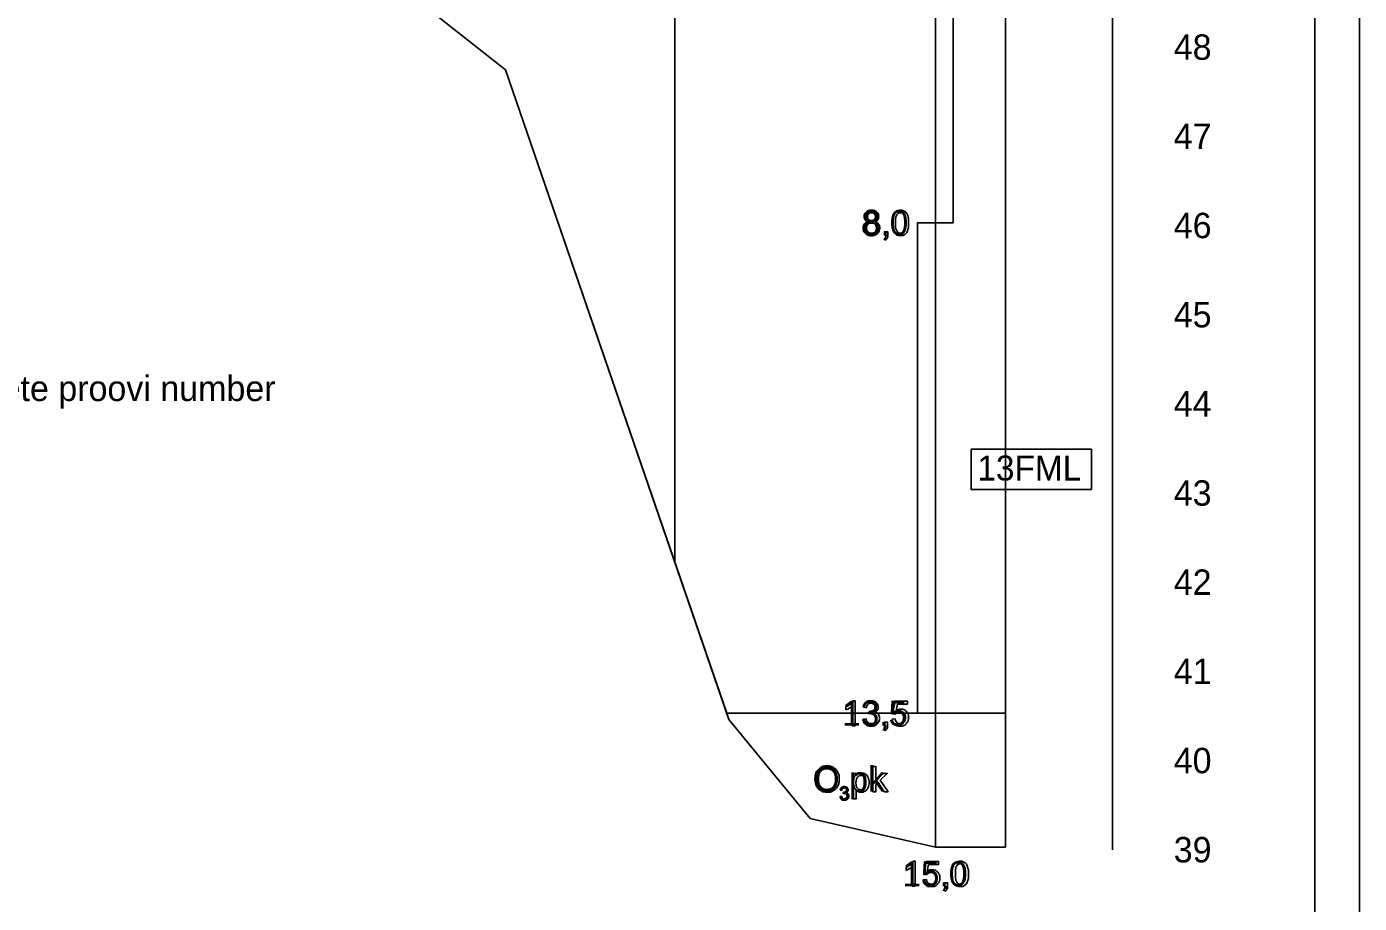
# Model space of a CAD drawing. Extents: x 532503 to 539665, y 6557663 to 6561526.
# Drawn here: x 539365.8 to 539664.7, y 6559929.8 to 6560126.5 of the extents above; entities that cross this region are included whole.
import ezdxf

# ---------------------------------------------------------------- set-up
doc = ezdxf.new("R2010")
doc.units = 0
for name, color, linetype in [('ABIJOONIS', 7, 'Continuous'), ('Default', 7, 'Continuous'), ('GEOLPUNKT', 7, 'Continuous'), ('mõõtpost parem', 7, 'Continuous'), ('Plokid', 7, 'Continuous'), ('Proovid', 7, 'Continuous'), ('Täide', 7, 'Continuous'), ('VORMISTUS', 7, 'Continuous')]:
    doc.layers.add(name, color=color, linetype=linetype)

msp = doc.modelspace()

# ---------------------------------------------------------------- linework, layer by layer
at = {"layer": 'ABIJOONIS'}
msp.add_lwpolyline([(536964.69, 6560679.71), (539664.69, 6560679.71), (539664.69, 6559459.71), (536964.69, 6559459.71), (536964.69, 6560679.71)], dxfattribs=at)
at = {"layer": 'Default'}
msp.add_lwpolyline([(539522.82, 6559972.47), (539569.62, 6559972.47), (539585.37, 6559972.47)], dxfattribs=at)
at = {"layer": 'GEOLPUNKT'}
msp.add_line((539569.62, 6560242.47), (539569.62, 6559942.47), dxfattribs=at)
for points in [[(539564.67, 6559939.29), (539565.11, 6559939.29), (539565.11, 6559933.67)], [(539567.64, 6559936.24), (539567, 6559936.32), (539567.54, 6559939.2), (539570.32, 6559939.2), (539570.32, 6559938.54), (539568.09, 6559938.54), (539567.79, 6559937.04)], [(539563.05, 6559937.22), (539563.05, 6559937.89)], [(539565.11, 6559933.67), (539564.42, 6559933.67), (539564.42, 6559938.05)], [(539566.87, 6559935.14), (539567.59, 6559935.2)], [(539571.74, 6559932.56), (539571.55, 6559932.85)], [(539571.59, 6559933.67), (539571.59, 6559934.45), (539572.37, 6559934.45), (539572.37, 6559933.67)], [(539571.98, 6559933.67), (539571.59, 6559933.67)]]:
    msp.add_lwpolyline(points, dxfattribs=at)
for points in [[(539563.05, 6559937.89), (539563.62, 6559938.16), (539564.06, 6559938.54), (539564.49, 6559938.93), (539564.67, 6559939.29)], [(539573.39, 6559936.43), (539573.39, 6559937.42), (539573.6, 6559938.03), (539573.8, 6559938.64), (539574.21, 6559938.96), (539574.61, 6559939.29), (539575.22, 6559939.29), (539575.67, 6559939.29), (539576.01, 6559939.11), (539576.35, 6559938.93), (539576.57, 6559938.59), (539576.79, 6559938.25), (539576.92, 6559937.75), (539577.04, 6559937.26), (539577.04, 6559936.43), (539577.04, 6559935.45), (539576.84, 6559934.84), (539576.64, 6559934.23), (539576.24, 6559933.91), (539575.83, 6559933.58), (539575.22, 6559933.58), (539574.41, 6559933.58), (539573.95, 6559934.15), (539573.39, 6559934.86), (539573.39, 6559936.43)], [(539574.1, 6559936.43), (539574.1, 6559935.05), (539574.43, 6559934.6), (539574.75, 6559934.14), (539575.22, 6559934.14), (539575.69, 6559934.14), (539576.01, 6559934.6), (539576.34, 6559935.05), (539576.34, 6559936.43), (539576.34, 6559937.81), (539576.01, 6559938.27), (539575.69, 6559938.72), (539575.21, 6559938.72), (539574.74, 6559938.72), (539574.46, 6559938.32), (539574.1, 6559937.81), (539574.1, 6559936.43)], [(539564.42, 6559938.05), (539564.17, 6559937.81), (539563.77, 6559937.58), (539563.37, 6559937.34), (539563.05, 6559937.22)], [(539567.79, 6559937.04), (539568.29, 6559937.39), (539568.84, 6559937.39), (539569.58, 6559937.39), (539570.08, 6559936.88), (539570.59, 6559936.37), (539570.59, 6559935.57), (539570.59, 6559934.81), (539570.14, 6559934.26), (539569.6, 6559933.58), (539568.67, 6559933.58), (539567.91, 6559933.58), (539567.42, 6559934), (539566.94, 6559934.43), (539566.87, 6559935.14)], [(539567.59, 6559935.2), (539567.67, 6559934.67), (539567.97, 6559934.41), (539568.26, 6559934.14), (539568.67, 6559934.14), (539569.17, 6559934.14), (539569.51, 6559934.51), (539569.86, 6559934.89), (539569.86, 6559935.51), (539569.86, 6559936.1), (539569.53, 6559936.44), (539569.2, 6559936.78), (539568.66, 6559936.78), (539568.33, 6559936.78), (539568.06, 6559936.63), (539567.79, 6559936.48), (539567.64, 6559936.24)], [(539571.55, 6559932.85), (539571.76, 6559932.95), (539571.87, 6559933.14), (539571.97, 6559933.32), (539571.98, 6559933.67)], [(539572.37, 6559933.67), (539572.37, 6559933.24), (539572.22, 6559932.97), (539572.07, 6559932.71), (539571.74, 6559932.56)]]:
    msp.add_open_spline(points, degree=3, dxfattribs=at)
at = {"layer": 'mõõtpost parem'}
msp.add_line((539609.37, 6559941.87), (539609.37, 6560561.87), dxfattribs=at)
at = {"layer": 'Plokid'}
msp.add_line((539511.17, 6560195.98), (539511.17, 6560006.34), dxfattribs=at)
at = {"layer": 'Proovid'}
for points in [[(539569.62, 6560194.47), (539573.62, 6560194.47), (539573.62, 6560082.47), (539569.62, 6560082.47)], [(539569.62, 6560082.47), (539565.62, 6560082.47), (539565.62, 6559972.47), (539569.62, 6559972.47)], [(539577.62, 6560031.67), (539604.62, 6560031.67), (539604.62, 6560022.67), (539577.62, 6560022.67)]]:
    msp.add_lwpolyline(points, close=True, dxfattribs=at)
for points in [[(539558.17, 6560079.67), (539558.17, 6560080.45), (539558.95, 6560080.45), (539558.95, 6560079.67)], [(539558.56, 6560079.67), (539558.17, 6560079.67)], [(539558.32, 6560078.56), (539558.12, 6560078.85)], [(539551.18, 6559975.29), (539551.62, 6559975.29), (539551.62, 6559969.67)], [(539560.68, 6559972.24), (539560.03, 6559972.32), (539560.57, 6559975.2), (539563.36, 6559975.2), (539563.36, 6559974.54), (539561.12, 6559974.54), (539560.82, 6559973.04)], [(539549.56, 6559973.22), (539549.56, 6559973.89)], [(539551.62, 6559969.67), (539550.94, 6559969.67), (539550.94, 6559974.05)], [(539554.15, 6559973.72), (539553.46, 6559973.84)], [(539554.75, 6559972.33), (539554.82, 6559972.93)], [(539553.39, 6559971.16), (539554.08, 6559971.25)], [(539558.25, 6559968.56), (539558.06, 6559968.85)], [(539558.11, 6559969.67), (539558.11, 6559970.45), (539558.89, 6559970.45), (539558.89, 6559969.67)], [(539558.5, 6559969.67), (539558.11, 6559969.67)], [(539559.91, 6559971.14), (539560.63, 6559971.2)]]:
    msp.add_lwpolyline(points, dxfattribs=at)
for points in [[(539554.51, 6560082.71), (539554.08, 6560082.87), (539553.88, 6560083.16), (539553.67, 6560083.45), (539553.67, 6560083.85), (539553.67, 6560084.46), (539554.11, 6560084.88), (539554.55, 6560085.29), (539555.27, 6560085.29), (539556.01, 6560085.29), (539556.45, 6560084.87), (539556.9, 6560084.44), (539556.9, 6560083.83), (539556.9, 6560083.44), (539556.69, 6560083.15), (539556.49, 6560082.87), (539556.07, 6560082.71), (539556.59, 6560082.54), (539556.86, 6560082.17), (539557.13, 6560081.79), (539557.13, 6560081.27), (539557.13, 6560080.55), (539556.62, 6560080.07), (539556.11, 6560079.58), (539555.29, 6560079.58), (539554.46, 6560079.58), (539553.95, 6560080.07), (539553.44, 6560080.56), (539553.44, 6560081.29), (539553.44, 6560081.84), (539553.72, 6560082.21), (539554, 6560082.58), (539554.51, 6560082.71)], [(539559.97, 6560082.43), (539559.97, 6560083.42), (539560.18, 6560084.03), (539560.38, 6560084.64), (539560.78, 6560084.96), (539561.19, 6560085.29), (539561.8, 6560085.29), (539562.25, 6560085.29), (539562.59, 6560085.11), (539562.93, 6560084.93), (539563.15, 6560084.59), (539563.37, 6560084.25), (539563.5, 6560083.75), (539563.62, 6560083.26), (539563.62, 6560082.43), (539563.62, 6560081.45), (539563.42, 6560080.84), (539563.22, 6560080.23), (539562.81, 6560079.91), (539562.41, 6560079.58), (539561.8, 6560079.58), (539560.99, 6560079.58), (539560.53, 6560080.15), (539559.97, 6560080.86), (539559.97, 6560082.43)], [(539554.15, 6560081.29), (539554.15, 6560080.99), (539554.29, 6560080.72), (539554.43, 6560080.44), (539554.7, 6560080.29), (539554.98, 6560080.14), (539555.29, 6560080.14), (539555.78, 6560080.14), (539556.1, 6560080.46), (539556.42, 6560080.77), (539556.42, 6560081.26), (539556.42, 6560081.76), (539556.09, 6560082.09), (539555.77, 6560082.41), (539555.27, 6560082.41), (539554.78, 6560082.41), (539554.47, 6560082.09), (539554.15, 6560081.77), (539554.15, 6560081.29)], [(539554.38, 6560083.87), (539554.38, 6560083.48), (539554.63, 6560083.23), (539554.88, 6560082.97), (539555.29, 6560082.97), (539555.69, 6560082.97), (539555.94, 6560083.22), (539556.19, 6560083.47), (539556.19, 6560083.84), (539556.19, 6560084.21), (539555.93, 6560084.47), (539555.67, 6560084.73), (539555.28, 6560084.73), (539554.89, 6560084.73), (539554.63, 6560084.48), (539554.38, 6560084.22), (539554.38, 6560083.87)], [(539560.68, 6560082.43), (539560.68, 6560081.05), (539561, 6560080.6), (539561.32, 6560080.14), (539561.8, 6560080.14), (539562.27, 6560080.14), (539562.59, 6560080.6), (539562.91, 6560081.05), (539562.91, 6560082.43), (539562.91, 6560083.81), (539562.59, 6560084.27), (539562.27, 6560084.72), (539561.79, 6560084.72), (539561.32, 6560084.72), (539561.03, 6560084.32), (539560.68, 6560083.81), (539560.68, 6560082.43)], [(539558.12, 6560078.85), (539558.34, 6560078.95), (539558.45, 6560079.14), (539558.55, 6560079.32), (539558.56, 6560079.67)], [(539558.95, 6560079.67), (539558.95, 6560079.24), (539558.8, 6560078.97), (539558.65, 6560078.71), (539558.32, 6560078.56)], [(539549.56, 6559973.89), (539550.14, 6559974.16), (539550.57, 6559974.54), (539551, 6559974.93), (539551.18, 6559975.29)], [(539553.46, 6559973.84), (539553.58, 6559974.53), (539554.03, 6559974.91), (539554.48, 6559975.29), (539555.14, 6559975.29), (539555.6, 6559975.29), (539555.99, 6559975.1), (539556.37, 6559974.9), (539556.58, 6559974.56), (539556.78, 6559974.22), (539556.78, 6559973.84), (539556.78, 6559973.48), (539556.59, 6559973.18), (539556.39, 6559972.88), (539556.01, 6559972.71), (539556.51, 6559972.59), (539556.78, 6559972.23), (539557.06, 6559971.87), (539557.06, 6559971.33), (539557.06, 6559970.6), (539556.52, 6559970.09), (539555.99, 6559969.58), (539555.17, 6559969.58), (539554.43, 6559969.58), (539553.95, 6559970.02), (539553.46, 6559970.46), (539553.39, 6559971.16)], [(539554.82, 6559972.93), (539554.89, 6559972.92), (539554.93, 6559972.92), (539555.37, 6559972.92), (539555.72, 6559973.15), (539556.08, 6559973.38), (539556.08, 6559973.85), (539556.08, 6559974.23), (539555.82, 6559974.48), (539555.56, 6559974.73), (539555.16, 6559974.73), (539554.76, 6559974.73), (539554.49, 6559974.48), (539554.22, 6559974.22), (539554.15, 6559973.72)], [(539550.94, 6559974.05), (539550.69, 6559973.81), (539550.29, 6559973.58), (539549.88, 6559973.34), (539549.56, 6559973.22)], [(539554.08, 6559971.25), (539554.2, 6559970.66), (539554.48, 6559970.4), (539554.76, 6559970.14), (539555.17, 6559970.14), (539555.66, 6559970.14), (539555.99, 6559970.48), (539556.33, 6559970.82), (539556.33, 6559971.31), (539556.33, 6559971.79), (539556.02, 6559972.09), (539555.71, 6559972.4), (539555.23, 6559972.4), (539555.04, 6559972.4), (539554.75, 6559972.33)], [(539560.82, 6559973.04), (539561.33, 6559973.39), (539561.88, 6559973.39), (539562.61, 6559973.39), (539563.12, 6559972.88), (539563.62, 6559972.37), (539563.62, 6559971.57), (539563.62, 6559970.81), (539563.18, 6559970.26), (539562.64, 6559969.58), (539561.71, 6559969.58), (539560.94, 6559969.58), (539560.46, 6559970), (539559.98, 6559970.43), (539559.91, 6559971.14)], [(539560.63, 6559971.2), (539560.71, 6559970.67), (539561, 6559970.41), (539561.29, 6559970.14), (539561.71, 6559970.14), (539562.21, 6559970.14), (539562.55, 6559970.51), (539562.89, 6559970.89), (539562.89, 6559971.51), (539562.89, 6559972.1), (539562.56, 6559972.44), (539562.23, 6559972.78), (539561.7, 6559972.78), (539561.36, 6559972.78), (539561.1, 6559972.63), (539560.83, 6559972.48), (539560.68, 6559972.24)], [(539558.06, 6559968.85), (539558.28, 6559968.95), (539558.38, 6559969.14), (539558.48, 6559969.32), (539558.5, 6559969.67)], [(539558.89, 6559969.67), (539558.89, 6559969.24), (539558.74, 6559968.97), (539558.58, 6559968.71), (539558.25, 6559968.56)]]:
    msp.add_open_spline(points, degree=3, dxfattribs=at)
at = {"layer": 'Täide'}
for p, q in [((539569.62, 6559972.47), (539522.82, 6559972.47)), ((539585.37, 6559972.47), (539569.62, 6559972.47)), ((539585.37, 6559942.47), (539585.37, 6559972.47))]:
    msp.add_line(p, q, dxfattribs=at)
for points in [[(539585.37, 6560312.69), (539585.37, 6560171.87), (539585.37, 6559942.47)], [(539585.37, 6559972.47), (539585.37, 6560171.87), (539585.37, 6560206.11)], [(539585.37, 6559942.47), (539585.37, 6560171.87), (539585.37, 6560194.47)], [(538934.54, 6560107.1), (538963.4, 6560107.67), (539157.84, 6560181.67), (539318.84, 6560192.67), (539413.69, 6560163.76), (539473.19, 6560116.77), (539523.29, 6559971.09), (539541.57, 6559948.85), (539569.62, 6559942.47), (539585.37, 6559942.47)], [(538934.54, 6560107.1), (538963.4, 6560107.67), (539157.84, 6560181.67), (539318.84, 6560192.67), (539413.69, 6560163.76), (539473.19, 6560116.77), (539522.82, 6559972.47)], [(539386.66, 6560172), (539413.69, 6560163.76), (539473.19, 6560116.77), (539523.29, 6559971.09), (539541.57, 6559948.85), (539569.62, 6559942.47), (539585.37, 6559942.47)], [(539522.82, 6559972.47), (539569.62, 6559972.47), (539585.37, 6559972.47)], [(539522.82, 6559972.47), (539523.29, 6559971.09), (539541.57, 6559948.85), (539569.62, 6559942.47), (539585.37, 6559942.47)]]:
    msp.add_lwpolyline(points, dxfattribs=at)
at = {"layer": 'VORMISTUS'}
msp.add_lwpolyline([(537004.69, 6559469.71), (539654.69, 6559469.71), (539654.69, 6560669.71), (537004.69, 6560669.71)], close=True, dxfattribs=at)
for points in [[(539555.58, 6559954.85), (539555.58, 6559960.55), (539556.28, 6559960.55), (539556.28, 6559957.3), (539557.94, 6559958.98), (539558.84, 6559958.98), (539557.27, 6559957.45), (539559.01, 6559954.85), (539558.14, 6559954.85), (539556.77, 6559956.96), (539556.28, 6559956.49), (539556.28, 6559954.85), (539555.58, 6559954.85)], [(539551.15, 6559953.27), (539551.15, 6559958.98), (539551.79, 6559958.98), (539551.79, 6559958.44)], [(539548.23, 6559953.81), (539548.59, 6559953.85)], [(539548.63, 6559955.18), (539548.26, 6559955.25)], [(539548.95, 6559954.43), (539548.99, 6559954.76)], [(539551.85, 6559955.28), (539551.85, 6559953.27), (539551.15, 6559953.27)]]:
    msp.add_lwpolyline(points, dxfattribs=at)
for points in [[(539542.61, 6559957.63), (539542.61, 6559959.04), (539543.37, 6559959.85), (539544.13, 6559960.65), (539545.34, 6559960.65), (539546.12, 6559960.65), (539546.76, 6559960.27), (539547.39, 6559959.89), (539547.73, 6559959.22), (539548.06, 6559958.55), (539548.06, 6559957.69), (539548.06, 6559956.82), (539547.71, 6559956.14), (539547.36, 6559955.46), (539546.72, 6559955.1), (539546.07, 6559954.75), (539545.33, 6559954.75), (539544.53, 6559954.75), (539543.89, 6559955.14), (539543.26, 6559955.53), (539542.93, 6559956.2), (539542.61, 6559956.88), (539542.61, 6559957.63)], [(539543.38, 6559957.62), (539543.38, 6559956.59), (539543.94, 6559955.99), (539544.49, 6559955.4), (539545.33, 6559955.4), (539546.18, 6559955.4), (539546.73, 6559956), (539547.28, 6559956.6), (539547.28, 6559957.7), (539547.28, 6559958.39), (539547.04, 6559958.91), (539546.81, 6559959.43), (539546.36, 6559959.72), (539545.9, 6559960), (539545.34, 6559960), (539544.54, 6559960), (539543.96, 6559959.45), (539543.38, 6559958.9), (539543.38, 6559957.62)], [(539551.79, 6559958.44), (539552.01, 6559958.76), (539552.3, 6559958.91), (539552.58, 6559959.07), (539552.99, 6559959.07), (539553.51, 6559959.07), (539553.92, 6559958.8), (539554.32, 6559958.53), (539554.53, 6559958.03), (539554.74, 6559957.54), (539554.74, 6559956.95), (539554.74, 6559956.31), (539554.51, 6559955.8), (539554.28, 6559955.3), (539553.85, 6559955.03), (539553.41, 6559954.76), (539552.93, 6559954.76), (539552.59, 6559954.76), (539552.31, 6559954.9), (539552.03, 6559955.05), (539551.85, 6559955.28)], [(539551.79, 6559956.89), (539551.79, 6559956.09), (539552.11, 6559955.71), (539552.43, 6559955.33), (539552.89, 6559955.33), (539553.35, 6559955.33), (539553.68, 6559955.73), (539554.01, 6559956.12), (539554.01, 6559956.95), (539554.01, 6559957.74), (539553.69, 6559958.13), (539553.37, 6559958.52), (539552.92, 6559958.52), (539552.47, 6559958.52), (539552.13, 6559958.11), (539551.79, 6559957.69), (539551.79, 6559956.89)], [(539548.26, 6559955.25), (539548.33, 6559955.62), (539548.57, 6559955.82), (539548.81, 6559956.02), (539549.17, 6559956.02), (539549.41, 6559956.02), (539549.62, 6559955.92), (539549.82, 6559955.81), (539549.93, 6559955.63), (539550.04, 6559955.45), (539550.04, 6559955.24), (539550.04, 6559955.05), (539549.94, 6559954.89), (539549.83, 6559954.73), (539549.63, 6559954.64), (539549.9, 6559954.58), (539550.04, 6559954.38), (539550.19, 6559954.19), (539550.19, 6559953.9), (539550.19, 6559953.51), (539549.9, 6559953.23), (539549.62, 6559952.96), (539549.18, 6559952.96), (539548.78, 6559952.96), (539548.52, 6559953.2), (539548.26, 6559953.43), (539548.23, 6559953.81)], [(539548.59, 6559953.85), (539548.66, 6559953.54), (539548.81, 6559953.4), (539548.96, 6559953.26), (539549.18, 6559953.26), (539549.44, 6559953.26), (539549.62, 6559953.45), (539549.8, 6559953.63), (539549.8, 6559953.89), (539549.8, 6559954.14), (539549.63, 6559954.31), (539549.47, 6559954.47), (539549.21, 6559954.47), (539549.11, 6559954.47), (539548.95, 6559954.43)], [(539548.99, 6559954.76), (539549.03, 6559954.75), (539549.05, 6559954.75), (539549.29, 6559954.75), (539549.48, 6559954.87), (539549.66, 6559955), (539549.66, 6559955.25), (539549.66, 6559955.45), (539549.53, 6559955.59), (539549.39, 6559955.72), (539549.17, 6559955.72), (539548.96, 6559955.72), (539548.81, 6559955.59), (539548.67, 6559955.45), (539548.63, 6559955.18)]]:
    msp.add_open_spline(points, degree=3, dxfattribs=at)

# ---------------------------------------------------------------- texts
at = {"layer": 'GEOLPUNKT'}
msp.add_text('15,0', height=5.6, dxfattribs=at).set_placement((539562.2, 6559933.67))
at = {"layer": 'mõõtpost parem'}
for s, p in [('48', (539623.07, 6560119.02)), ('47', (539623.07, 6560099.02)), ('46', (539623.07, 6560079.02)), ('45', (539623.07, 6560059.02)), ('44', (539623.07, 6560039.02)), ('43', (539623.07, 6560019.02)), ('42', (539623.07, 6559999.02)), ('41', (539623.07, 6559979.02)), ('40', (539623.07, 6559959.02)), ('39', (539623.07, 6559939.02))]:
    msp.add_text(s, height=5.7, dxfattribs=at).set_placement(p)
at = {"layer": 'Proovid'}
for s, p in [('8,0', (539553.13, 6560079.67)), ('13FML', (539579.02, 6560024.67)), ('13,5', (539548.71, 6559969.67))]:
    msp.add_text(s, height=5.6, dxfattribs=at).set_placement(p)
at = {"layer": 'VORMISTUS'}
for s, height, p in [('Füüsikalis-mehaaniliste katsete proovi number', 5.7, (539264.9, 6560042.49)), ('O pk', 5.7, (539542.22, 6559954.85)), ('3', 3, (539548.05, 6559953.01))]:
    msp.add_text(s, height=height, dxfattribs=at).set_placement(p)

doc.saveas('drawing.dxf')
